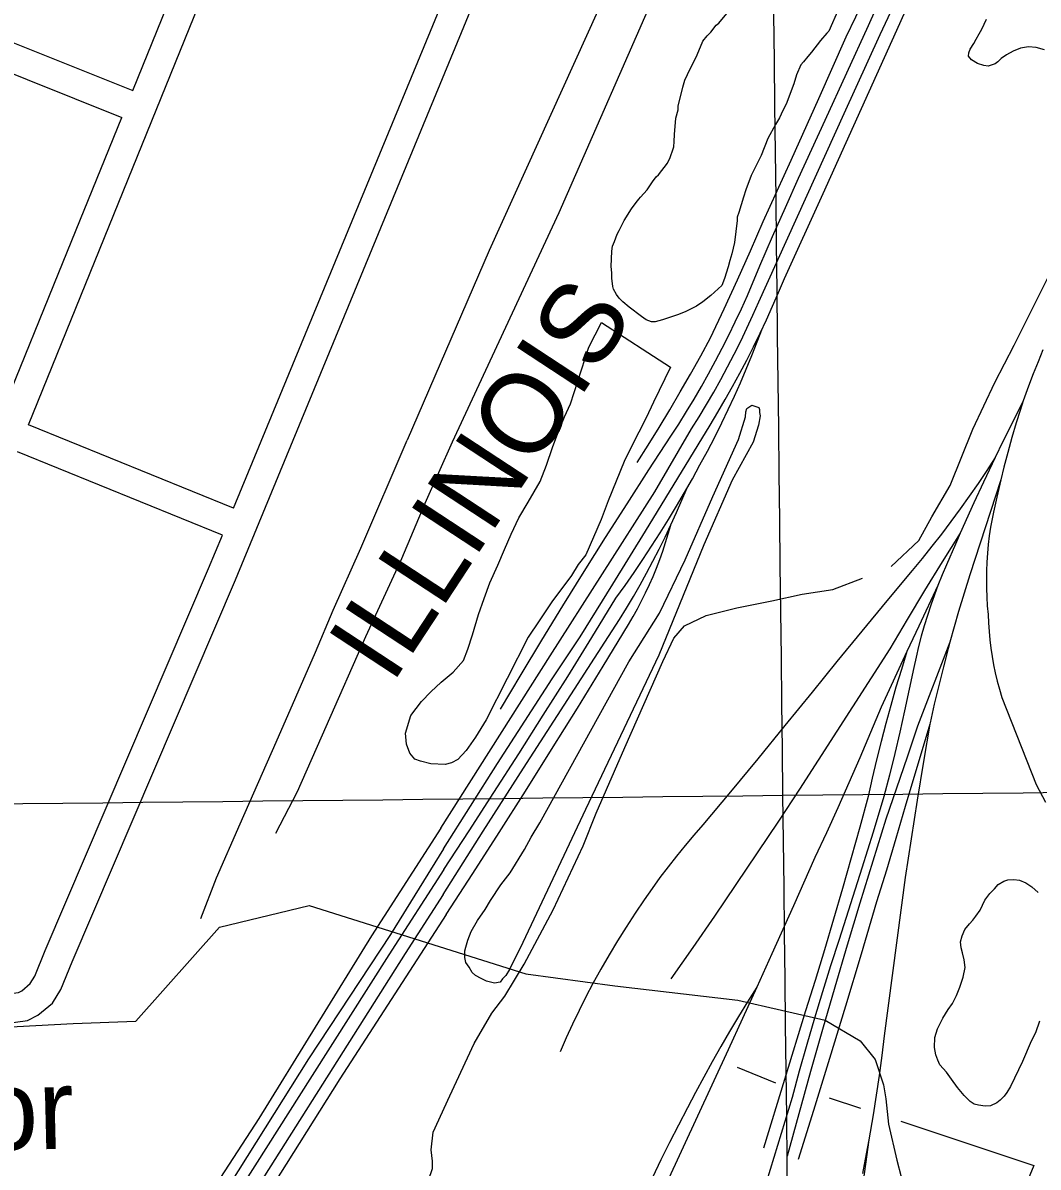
# Model space of a CAD drawing. Extents: x 3677843 to 3715951, y 511991 to 537744.
# Drawn here: x 3702295 to 3703341, y 529383 to 530562 of the extents above; entities that cross this region are included whole.
import ezdxf

# ---------------------------------------------------------------- set-up
doc = ezdxf.new("R2010")
doc.units = 0
for name, color, linetype in [('V-BLDG-IDEN', 7, 'Continuous'), ('V-GRID-MAJR', 7, 'Continuous'), ('V-RAIL-IDEN', 7, 'Continuous'), ('V-RAIL-TRAK', 7, 'Continuous'), ('V-ROAD-CNTR', 7, 'Continuous'), ('V-SITE-OTLN', 7, 'Continuous'), ('V-SITE-VEGE', 7, 'Continuous'), ('V-TOPO-SHOR', 7, 'Continuous')]:
    doc.layers.add(name, color=color, linetype=linetype)

msp = doc.modelspace()

# ---------------------------------------------------------------- linework, layer by layer
at = {"layer": 'V-GRID-MAJR'}
for points in [[(3703218.92, 517647.956), (3703148.433, 523705.434), (3703077.91, 529765.996), (3703007.387, 535826.572), (3703007.3510000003, 535829.642)], [(3681966.5640000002, 529526.479), (3687244.413, 529585.207), (3692522.254, 529644.703), (3697800.0870000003, 529704.966), (3703077.91, 529765.996), (3708355.725, 529827.795), (3713633.5300000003, 529890.361), (3713633.531, 529890.361)]]:
    msp.add_spline(points, degree=3, dxfattribs=at)
at = {"layer": 'V-RAIL-TRAK'}
msp.add_line((3703109.291, 529441.152), (3703093.573, 529390.441), dxfattribs=at)
for points in [[(3702728.1380000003, 529710.751), (3702755.809, 529754.777), (3702783.7090000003, 529798.659), (3702811.838, 529842.394), (3702840.194, 529885.982), (3702868.7800000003, 529929.42), (3702902.521, 529983.802), (3702936.09, 530038.2930000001), (3702969.487, 530092.887), (3703002.711, 530147.589), (3703010.6720000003, 530160.7880000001), (3703018.4420000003, 530174.103), (3703026.018, 530187.527), (3703033.397, 530201.062), (3703040.577, 530214.702), (3703047.557, 530228.446), (3703054.3370000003, 530242.289), (3703060.916, 530256.229), (3703067.289, 530270.2660000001), (3703073.458, 530284.3910000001), (3703079.419, 530298.607), (3703119.273, 530386.218), (3703158.912, 530473.926), (3703198.336, 530561.73), (3703237.545, 530649.632)], [(3702725.2770000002, 529732.0480000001), (3702838.083, 529909.7490000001), (3702945.839, 530078.746), (3702983.528, 530143.622), (3702991.3880000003, 530156.203), (3702999.0500000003, 530168.903), (3703006.5130000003, 530181.723), (3703013.773, 530194.658), (3703020.826, 530207.706), (3703027.679, 530220.862), (3703034.3200000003, 530234.125), (3703040.755, 530247.491), (3703046.9790000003, 530260.954), (3703052.99, 530274.5160000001), (3703140.855, 530468.951), (3703178.1550000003, 530550.0970000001), (3703215.718, 530631.12)], [(3702786.863, 529854.911), (3702808.055, 529890.518), (3702829.463, 529925.993), (3702851.086, 529961.3420000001), (3702872.919, 529996.557), (3702894.968, 530031.64), (3702917.228, 530066.589), (3702939.699, 530101.403), (3702962.378, 530136.079), (3702970.521, 530148.732), (3702978.477, 530161.4990000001), (3702986.2430000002, 530174.385), (3702993.819, 530187.384), (3703001.202, 530200.491), (3703008.3910000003, 530213.707), (3703015.384, 530227.029), (3703022.18, 530240.45), (3703028.778, 530253.97), (3703035.174, 530267.588), (3703041.372, 530281.297), (3703054.18, 530311.63), (3703067.203, 530341.871), (3703080.4390000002, 530372.017), (3703093.8880000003, 530402.072), (3703107.5530000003, 530432.028), (3703121.43, 530461.887), (3703143.79, 530510.65), (3703165.927, 530559.518), (3703187.836, 530608.487)], [(3702927.56, 530109.054), (3702938.998, 530127.054), (3702950.236, 530145.179), (3702961.268, 530163.428), (3702972.098, 530181.803), (3702982.721, 530200.294), (3702993.1350000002, 530218.905), (3703003.342, 530237.631), (3703017.267, 530267.395), (3703030.9390000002, 530297.275), (3703044.364, 530327.27), (3703057.532, 530357.376), (3703086.276, 530420.768), (3703114.786, 530484.262), (3703143.0670000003, 530547.858), (3703162.89, 530589.375)], [(3702728.427, 529689.667), (3702754.316, 529729.2220000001), (3702780.018, 529768.9), (3702805.538, 529808.696), (3702830.872, 529848.612), (3702856.017, 529888.642), (3702880.9760000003, 529928.7930000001), (3702905.747, 529969.059), (3702915.19, 529982.301), (3702924.466, 529995.664), (3702933.569, 530009.142), (3702942.5, 530022.737), (3702951.258, 530036.444), (3702959.841, 530050.26), (3702968.248, 530064.184), (3702976.475, 530078.215), (3702984.523, 530092.35), (3702992.392, 530106.586), (3703000.08, 530120.92), (3703007.5840000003, 530135.352), (3703014.901, 530149.877), (3703021.485, 530163.588), (3703027.875, 530177.392), (3703034.0700000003, 530191.281), (3703040.069, 530205.259), (3703045.8710000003, 530219.318), (3703051.4760000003, 530233.46), (3703056.879, 530247.677)], [(3703345.909, 530225.176), (3703340.791, 530212.83), (3703335.8680000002, 530200.407), (3703331.137, 530187.906), (3703325.642, 530172.54), (3703322.2630000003, 530162.693), (3703318.1240000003, 530149.985), (3703313.727, 530134.767), (3703309.535, 530119.491), (3703305.5470000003, 530104.157), (3703302.326, 530091.054), (3703298.191, 530073.341), (3703294.822, 530057.862), (3703291.66, 530042.338), (3703290.433, 530033.399), (3703289.421, 530024.429), (3703288.631, 530015.438), (3703288.057, 530006.431), (3703287.705, 529997.4130000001), (3703287.572, 529988.39), (3703287.6580000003, 529979.3640000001), (3703287.963, 529970.345), (3703288.489, 529961.334), (3703289.233, 529952.339), (3703289.64, 529943.67), (3703290.271, 529935.013), (3703291.127, 529926.376), (3703292.207, 529917.765), (3703293.509, 529909.183), (3703295.035, 529900.639), (3703296.7800000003, 529892.138), (3703298.7460000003, 529883.686), (3703300.931, 529875.285), (3703303.333, 529866.946), (3703338.954, 529777.243), (3703348.461, 529758.78)], [(3703325.642, 530172.54), (3703315.072, 530151.74), (3703304.6890000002, 530130.8470000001), (3703296.649, 530114.2930000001), (3703284.492, 530088.781), (3703274.6780000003, 530067.615), (3703260.6240000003, 530036.329), (3703255.625, 530025.018), (3703246.389, 530003.594), (3703242.037, 529993.346), (3703237.576, 529982.154), (3703233.9820000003, 529972.5920000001), (3703230.279, 529962.091), (3703226.8000000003, 529951.518), (3703223.539, 529940.872), (3703220.504, 529930.161), (3703217.6920000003, 529919.389), (3703215.1070000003, 529908.561), (3703212.748, 529897.682), (3703208.126, 529875.443), (3703203.301, 529853.248), (3703198.275, 529831.0970000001), (3703193.0530000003, 529808.993), (3703187.629, 529786.936), (3703182.008, 529764.931), (3703170.731, 529727.925), (3703159.256, 529690.983), (3703147.585, 529654.103), (3703135.713, 529617.284), (3703127.031, 529590.324), (3703118.593, 529563.287), (3703110.401, 529536.171), (3703102.455, 529508.986), (3703094.755, 529481.729), (3703087.3000000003, 529454.403), (3703057.186, 529355.679)], [(3703296.649, 530114.2930000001), (3703287.881, 530100.819), (3703278.927, 530087.468), (3703269.787, 530074.24), (3703260.465, 530061.143), (3703250.96, 530048.179), (3703241.2770000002, 530035.346), (3703231.414, 530022.651), (3703221.376, 530010.093), (3703211.165, 529997.675), (3703185.037, 529966.607), (3703159.1070000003, 529935.373), (3703133.3740000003, 529903.975), (3703107.841, 529872.414), (3703079.98, 529837.927), (3703051.921, 529803.603), (3703023.665, 529769.438), (3702995.21, 529735.439), (3702986.0100000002, 529724.911), (3702977.001, 529714.218), (3702968.186, 529703.366), (3702959.568, 529692.354), (3702951.153, 529681.1900000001), (3702942.9390000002, 529669.877), (3702934.931, 529658.414), (3702925.524, 529644.377), (3702916.339, 529630.193), (3702907.383, 529615.863), (3702898.653, 529601.394), (3702890.1550000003, 529586.785), (3702881.89, 529572.0480000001), (3702874.705, 529558.177), (3702867.765, 529544.181), (3702861.068, 529530.068), (3702854.6210000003, 529515.84), (3702848.421, 529501.5)], [(3703302.326, 530091.054), (3703270.414, 529993.213), (3703264.546, 529974.359), (3703258.896, 529955.4400000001), (3703250.04, 529923.988), (3703248.238, 529917.414), (3703243.235, 529898.313), (3703238.449, 529879.156), (3703233.879, 529859.947), (3703229.532, 529840.686), (3703229.276, 529839.1730000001), (3703222.794, 529800.848), (3703216.281, 529760.974), (3703209.99, 529721.06), (3703203.923, 529681.116), (3703182.372, 529517.995), (3703179.823, 529497.638), (3703177.054, 529477.307), (3703174.0640000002, 529457.01), (3703170.858, 529436.745), (3703166.424, 529410.921), (3703163.793, 529396.323), (3703159.934, 529376.1730000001)], [(3702727.606, 529663.741), (3702768.932, 529728.982), (3702810.4960000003, 529794.076), (3702852.298, 529859.014), (3702894.335, 529923.8), (3702901.966, 529935.412), (3702909.419, 529947.139), (3702916.691, 529958.979), (3702923.784, 529970.927), (3702930.691, 529982.983), (3702937.413, 529995.142), (3702943.95, 530007.406), (3702950.2970000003, 530019.763), (3702956.455, 530032.219), (3702962.423, 530044.767), (3702968.199, 530057.405), (3702973.779, 530070.132), (3702979.164, 530082.9400000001)], [(3702730.758, 529642.976), (3702758.25, 529685.304), (3702785.5270000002, 529727.772), (3702812.589, 529770.376), (3702839.435, 529813.118), (3702866.065, 529855.995), (3702892.4760000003, 529899.005), (3702918.668, 529942.15), (3702923.378, 529950.152), (3702927.898, 529958.26), (3702932.23, 529966.4720000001), (3702936.364, 529974.785), (3702940.3030000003, 529983.192), (3702944.042, 529991.691), (3702947.5810000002, 530000.274), (3702950.92, 530008.937), (3702954.051, 530017.678), (3702956.978, 530026.491), (3702959.6950000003, 530035.3690000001), (3702962.204, 530044.306)], [(3703260.6240000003, 530036.329), (3703242.119, 530006.765), (3703223.869, 529977.042), (3703205.875, 529947.164), (3703188.1410000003, 529917.13), (3703094.822, 529772.248), (3703073.2060000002, 529739.4), (3703051.415, 529706.669), (3703029.446, 529674.055), (3703007.305, 529641.559), (3702984.99, 529609.18), (3702962.503, 529576.922)], [(3703237.576, 529982.154), (3703217.862, 529940.458), (3703205.656, 529914.326), (3703179.022, 529856.794), (3703168.167, 529830.743), (3703157.11, 529804.778), (3703145.848, 529778.902), (3703134.386, 529753.116), (3703122.718, 529727.417), (3703110.85, 529701.813), (3703088.828, 529652.145), (3703066.599, 529602.567), (3703051.1, 529568.382), (3703021.528, 529503.692), (3702909.718, 529261.97), (3702848.569, 529124.951)], [(3703250.04, 529923.988), (3703216.699, 529837.327), (3703206.012, 529805.221), (3703195.072, 529773.2), (3703183.878, 529741.268), (3703170.4450000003, 529698.076), (3703157.221, 529654.818), (3703144.208, 529611.498), (3703131.404, 529568.116), (3703118.811, 529524.669), (3703106.4280000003, 529481.166), (3703094.257, 529437.601), (3703082.2970000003, 529393.976)], [(3703205.656, 529914.326), (3703199.917, 529895.859), (3703194.3880000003, 529877.329), (3703189.0670000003, 529858.737), (3703183.957, 529840.086), (3703179.061, 529821.378), (3703174.375, 529802.616), (3703169.9020000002, 529783.803), (3703165.644, 529764.939), (3703157.026, 529733.166), (3703148.208, 529701.451), (3703139.19, 529669.789), (3703129.972, 529638.186), (3703120.555, 529606.6410000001), (3703110.94, 529575.157), (3703101.126, 529543.732), (3703057.915, 529402.379)], [(3703229.276, 529839.1730000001), (3703203.977, 529754.365), (3703194.359, 529721.525), (3703184.469, 529688.767), (3703174.305, 529656.094), (3703158.37, 529602.262), (3703142.221, 529548.4940000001), (3703125.862, 529494.789), (3703109.291, 529441.152)], [(3702725.2770000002, 529732.0480000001), (3702653.673, 529621.3150000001), (3702537.842, 529432.8640000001), (3702423.693, 529257.274), (3702348.15, 529133.692)], [(3702728.1380000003, 529710.751), (3702673.25, 529622.429), (3702588.757, 529494.371), (3702490.273, 529337.236), (3702411.933, 529213.093), (3702358.775, 529129.213)], [(3702728.427, 529689.667), (3702671.5640000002, 529601.734), (3702592.667, 529477.033), (3702474.6, 529290.819), (3702383.39, 529148.782), (3702367.723, 529125.295)], [(3702727.606, 529663.741), (3702688.346, 529602.848), (3702490.259, 529289.694), (3702378.348, 529115.784)], [(3702730.758, 529642.976), (3702621.19, 529473.6680000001), (3702518.23, 529309.822), (3702390.091, 529110.746)], [(3703051.1, 529568.382), (3703041.4820000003, 529553.208), (3703032.055, 529537.9180000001), (3703022.819, 529522.511), (3703013.775, 529506.9890000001), (3703004.9250000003, 529491.359), (3702996.273, 529475.616), (3702987.8140000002, 529459.768), (3702979.557, 529443.816), (3702970.199, 529426.052), (3702961.051, 529408.181), (3702952.112, 529390.206), (3702943.3850000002, 529372.126), (3702934.867, 529353.944), (3702926.565, 529335.666), (3702918.475, 529317.291), (3702910.603, 529298.822), (3702902.9450000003, 529280.263), (3702847.08, 529154.479)], [(3703166.424, 529410.921), (3703158.335, 529353.156)]]:
    msp.add_lwpolyline(points, dxfattribs=at)
at = {"layer": 'V-ROAD-CNTR'}
for points in [[(3702407.7251456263, 530492.5539886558), (3702638.55268397, 531062.102849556), (3702668.2506245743, 531135.22570331)], [(3702300.156360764, 530147.823678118), (3702363.9422331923, 530304.6513644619), (3702558.9658431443, 530785.858402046)], [(3702511.6889376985, 530062.0438496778), (3702765.2294306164, 530676.4416208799)], [(3702157.629645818, 529523.4699268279), (3702277.06340695, 529530.716912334), (3702299.357362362, 529533.8779060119), (3702310.020341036, 529539.5188947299), (3702324.915311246, 529551.8778700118), (3702333.745293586, 529565.8048421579), (3702345.16327075, 529594.417784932), (3702513.638933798, 529988.1219975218), (3702792.961375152, 530664.9976437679)], [(3702165.197630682, 530589.733794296), (3702407.7251456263, 530492.5539886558)], [(3702154.0006530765, 530561.9018499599), (3702396.4571681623, 530464.7500442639)], [(3702272.3554163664, 530159.09765557), (3702336.146288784, 530315.9373418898), (3702396.4571681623, 530464.7500442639)], [(3702511.689937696, 530062.0438496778), (3702300.156360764, 530147.823678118)], [(3702500.244960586, 530034.3119051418), (3702288.8533833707, 530120.034733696)], [(3702155.8116494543, 529553.4138669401), (3702274.0434129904, 529560.5888525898), (3702289.959381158, 529562.8458480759), (3702293.250374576, 529564.586844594), (3702302.115356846, 529571.9418298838), (3702306.9153472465, 529579.5128147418), (3702317.4373262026, 529605.879762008), (3702485.980989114, 529999.7459742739), (3702500.2459605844, 530034.3119051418)]]:
    msp.add_lwpolyline(points, dxfattribs=at)
at = {"layer": 'V-SITE-OTLN'}
msp.add_lwpolyline([(3701113.751, 528762.117), (3701504.708, 529734.219), (3701931.048, 529565.545), (3702025.918, 529527.567), (3702140.884, 529519.719), (3702346.268, 529530.822), (3702411.009, 529533.035), (3702496.987, 529630.121), (3702589.6380000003, 529652.4180000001), (3702812.86, 529582.03), (3702904.457, 529569.492), (3703031.373, 529554.937), (3703121.256, 529534.109), (3703157.309, 529512.859), (3703173.011, 529493.841), (3703181.59, 529467.5920000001), (3703184.095, 529453.256), (3703186.694, 529426.959), (3703195.359, 529389.944), (3703275.542, 529080.745)], dxfattribs=at)
at = {"layer": 'V-SITE-VEGE'}
for points in [[(3703135.08, 530576.199), (3703125.251, 530553.841), (3703123.066, 530551.659), (3703116.521, 530544.027), (3703107.241, 530532.031), (3703103.4220000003, 530527.669), (3703099.056, 530522.2170000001), (3703096.328, 530518.947), (3703091.9590000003, 530508.586), (3703089.227, 530499.3150000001), (3703081.037, 530478.591), (3703077.762, 530472.046), (3703074.486, 530464.415), (3703070.119, 530457.325), (3703062.4760000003, 530443.1460000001), (3703055.38, 530425.697), (3703045.007, 530404.976), (3703039.545, 530390.25), (3703037.36, 530382.613), (3703032.444, 530366.801), (3703030.806, 530361.894), (3703030.804, 530358.621), (3703028.066, 530335.714), (3703025.3340000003, 530324.262), (3703023.148, 530317.172), (3703021.5100000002, 530310.626), (3703017.686, 530298.629), (3703014.9560000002, 530291.541), (3703003.498, 530281.182), (3702995.312, 530274.6410000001), (3702988.767, 530270.283), (3702977.855, 530264.833), (3702970.218, 530261.562), (3702953.852, 530256.115), (3702946.215, 530253.938), (3702942.398, 530253.938), (3702936.944, 530256.123), (3702932.035, 530259.398), (3702919.497, 530269.2220000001), (3702912.954, 530274.68), (3702909.1380000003, 530278.497), (3702906.412, 530282.319), (3702903.142, 530287.773), (3702902.597, 530290.501), (3702901.512, 530299.227), (3702901.514, 530304.683), (3702900.971, 530311.228), (3702901.524, 530327.045), (3702902.073, 530331.952), (3702904.256, 530336.861), (3702906.986, 530344.496), (3702909.169, 530348.314), (3702912.991, 530355.946), (3702914.082, 530358.674), (3702921.723, 530370.67), (3702926.636, 530377.213), (3702929.364, 530380.484), (3702931.003, 530382.665), (3702938.095, 530390.2980000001), (3702943.555, 530398.475), (3702947.375, 530403.382), (3702949.558, 530405.563), (3702958.835, 530417.559), (3702961.565, 530423.557), (3702964.842, 530432.284), (3702965.387, 530434.465), (3702965.936, 530439.919), (3702965.94, 530447.009), (3702967.5840000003, 530463.915)], [(3702967.5840000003, 530463.915), (3702969.767, 530472.642), (3702969.769, 530476.459), (3702974.6890000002, 530496.093), (3702976.8740000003, 530503.183), (3702979.602, 530509.182), (3702989.4280000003, 530529.357), (3702995.437, 530543.535), (3702999.801, 530548.9890000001), (3703003.6210000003, 530552.804), (3703009.079, 530559.892), (3703011.809, 530562.074), (3703021.631, 530574.069)], [(3703342.438, 529533.0480000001), (3703338.1350000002, 529521.012), (3703333.7970000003, 529512.576), (3703324.762, 529491.705), (3703320.829, 529482.8740000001), (3703316.4960000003, 529474.438), (3703312.562, 529466.007), (3703308.609, 529459.576), (3703305.84, 529455.953), (3703301.873, 529451.922), (3703298.291, 529449.094), (3703291.92, 529445.844), (3703286.323, 529445.4), (3703279.5130000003, 529446.5480000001), (3703275.1040000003, 529447.712), (3703270.6780000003, 529450.477), (3703264.632, 529456.43), (3703257.765, 529464.778), (3703251.697, 529473.531), (3703246.4420000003, 529480.689), (3703239.5810000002, 529488.238), (3703237.543, 529493.02), (3703235.4990000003, 529498.605), (3703234.24, 529506.196), (3703234.561, 529516.199), (3703237.289, 529525.421), (3703242.805, 529536.265), (3703248.336, 529545.108), (3703252.686, 529551.5430000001), (3703256.623, 529559.576), (3703260.151, 529568.404), (3703263.676, 529578.431), (3703265.597, 529588.448), (3703264.735, 529596.442), (3703263.078, 529603.63), (3703261.437, 529608.818), (3703260.991, 529614.814), (3703262.537, 529621.226), (3703265.29, 529627.649), (3703270.041, 529633.687), (3703273.615, 529637.316), (3703276.7830000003, 529641.34), (3703281.133, 529647.775), (3703285.8540000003, 529657.814), (3703291, 529664.656), (3703295.764, 529669.492), (3703299.7290000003, 529673.924), (3703305.701, 529677.569), (3703309.6920000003, 529678.802), (3703315.6890000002, 529679.248), (3703321.696, 529678.497), (3703328.116, 529675.746), (3703334.549, 529671.796), (3703340.998, 529665.846)]]:
    msp.add_lwpolyline(points, dxfattribs=at)
for points in [[(3702961.911, 530207.426), (3702944.313, 530171.125), (3702936.967, 530154.941), (3702929.215, 530140.329), (3702920.304, 530122.954), (3702914.113, 530109.926), (3702897.911, 530069.681), (3702890.592, 530050.352), (3702874.75, 530014.045), (3702866.966, 530003.758), (3702859.972, 529992.691), (3702849.079, 529977.66), (3702840.514, 529966.581), (3702826.5160000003, 529946.019), (3702815.244, 529929.018), (3702771.863, 529843.725), (3702760.99, 529825.943), (3702751.2660000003, 529812.1), (3702742.685, 529802.986), (3702736.42, 529799.398), (3702729.748, 529797.772), (3702714.7970000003, 529798.442), (3702704.156, 529801.111), (3702698.633, 529803.429), (3702693.474, 529809.286), (3702689.859, 529818.699), (3702688.984, 529830.096), (3702694.348, 529848.229), (3702705.2460000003, 529862.868), (3702715, 529872.776), (3702725.541, 529882.693), (3702738.046, 529893.017), (3702748.571, 529904.897), (3702753.197, 529916.732), (3702757.8030000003, 529931.3200000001), (3702763.931, 529952.216), (3702770.096, 529968.78), (3702775.869, 529984.951), (3702783.983, 530003.107), (3702790.936, 530019.286), (3702797.8910000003, 530035.074), (3702805.6240000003, 530052.046), (3702815.33, 530068.248), (3702827.7490000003, 530089.584), (3702834.304, 530106.154), (3702840.453, 530124.686), (3702845.843, 530139.28), (3702852.79, 530156.248), (3702858.975, 530169.669), (3702877.792, 530228.026), (3702890.71, 530253.2660000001)], [(3703039.594, 530161.245), (3703040.632, 530164.6), (3703045.875, 530168.258), (3703053.125, 530165.902), (3703053.7660000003, 530163.768), (3703053.8850000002, 530160.455), (3703054.38, 530157.153), (3703052.566, 530147.7), (3703047.038, 530130.191), (3703025.6350000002, 530090.845), (3702996.418, 530024.06), (3702950.111, 529910.408), (3702874.421, 529751.213), (3702809.882, 529614.292), (3702795.941, 529586.333), (3702792.214, 529580.166), (3702788.935, 529576.836), (3702786.6, 529573.514), (3702780.473, 529572.523), (3702772.434, 529574.348), (3702766.747, 529577.135), (3702761.058, 529580.393), (3702757.7320000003, 529583.199), (3702754.383, 529588.839), (3702751.043, 529593.531), (3702750.058, 529598.7170000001), (3702750.003, 529605.797), (3702750.916, 529609.582), (3702753.22, 529616.68), (3702756.452, 529625.6730000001), (3702762.973, 529637.053), (3702770.909, 529648.444), (3702776.502, 529657.456), (3702787.231, 529673.59), (3702796.574, 529685.935), (3702811.49, 529710.126), (3702818.469, 529722.926), (3702827.323, 529737.629), (3702919.0100000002, 529903.558), (3702950.715, 529953.84), (3702977.187, 530008.804), (3703005.468, 530074.166), (3703031.914, 530132.905), (3703039.2830000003, 530156.0920000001)]]:
    msp.add_lwpolyline(points, close=True, dxfattribs=at)
at = {"layer": 'V-TOPO-SHOR'}
for p, q in [((3703030.72, 529485.6), (3703070.336, 529469.488)), ((3703125.585, 529454.282), (3703157.731, 529443.585))]:
    msp.add_line(p, q, dxfattribs=at)
for points in [[(3703314.702, 531408.365), (3703187.748, 531130.463), (3702999.9450000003, 530713.503), (3702952.22, 530607.353), (3702846.762, 530366.367), (3702736.805, 530130.071)], [(3702969.3000000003, 530758.997), (3702900.535, 530604.586), (3702775.078, 530327.6680000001), (3702690.731, 530132.18)], [(3703347.38, 530534.376), (3703338.983, 530536.928), (3703331.1210000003, 530537.651), (3703322.757, 530536.015), (3703315.185, 530533.076), (3703308.4080000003, 530529.357), (3703302.938, 530525.65), (3703299.301, 530522.215), (3703296.7, 530520.102), (3703292.522, 530518.498), (3703289.386, 530517.687), (3703284.932, 530518.177), (3703278.3680000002, 530520.481), (3703272.056, 530524.098), (3703269.144, 530528.001), (3703269.642, 530531.409), (3703270.9220000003, 530535.085), (3703274.54, 530541.135), (3703277.123, 530545.608), (3703280.224, 530550.867), (3703282.802, 530555.862), (3703285.12, 530560.855), (3703287.697, 530566.112)], [(3703189.559, 530001.821), (3703218.0500000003, 530028.731), (3703231.455, 530053.006), (3703250.335, 530085.381), (3703273.545, 530143.471), (3703296.3310000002, 530191.486), (3703316.1720000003, 530229.911), (3703353.356, 530304.224), (3703395.397, 530400.73), (3703420.592, 530462.8640000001), (3703439.384, 530506.317), (3703446.296, 530523.993), (3703451.752, 530534.612), (3703458.785, 530536.68), (3703465.346, 530534.718)], [(3702478.036, 529638.95), (3702494.15, 529680.965), (3702518.5130000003, 529736.723), (3702555.453, 529820.751), (3702595.93, 529913.419), (3702614.398, 529957.002), (3702642.694, 530020.613), (3702690.731, 530132.18)], [(3702736.805, 530130.071), (3702708.918, 530066.779), (3702684.809, 530009.63), (3702647.467, 529929.336), (3702606.8170000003, 529836.76), (3702577.037, 529769.692), (3702554.822, 529726.713)], [(3702885.4, 529747.662), (3702915.082, 529815.371), (3702954.168, 529903.795), (3702965.559, 529928.056), (3702976.536, 529940.731), (3702998.609, 529951.479), (3703030.271, 529959.28), (3703066.468, 529966.613), (3703097.634, 529973.405), (3703129.321, 529978.185), (3703159.943, 529990.006)], [(3702482.218, 528843.376), (3702504.617, 528895.6), (3702542.342, 528979.627), (3702571.028, 529040.881), (3702602.465, 529110.382), (3702627.614, 529168.102), (3702650.802, 529227.001), (3702671.628, 529266.658), (3702691.669, 529316.134), (3702712.5, 529369.142), (3702716.823, 529381.316), (3702716.825, 529388.776), (3702715.256, 529400.559), (3702717.2260000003, 529418.6240000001), (3702734.5160000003, 529456.317), (3702759.665, 529510.11), (3702777.739, 529541.522), (3702791.096, 529558.797), (3702811.133, 529591.778), (3702840.995, 529647.926), (3702872.039, 529713.892), (3702885.4, 529747.662)], [(3703199.281, 529430.228), (3703336.488, 529384.386), (3703284.684, 529259.644), (3703214.389, 529099.564), (3703197.536, 529054.86)]]:
    msp.add_lwpolyline(points, dxfattribs=at)

# ---------------------------------------------------------------- texts
at = {"layer": 'V-BLDG-IDEN'}
msp.add_text('Ford Motor', height=82.99983200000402, rotation=1.3443137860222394, dxfattribs=at).set_placement((3701805.296350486, 529389.17419542))
at = {"layer": 'V-RAIL-IDEN'}
msp.add_text('ILLINOIS', height=82.99983200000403, rotation=56.72510729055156, dxfattribs=at).set_placement((3702674.825611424, 529879.3952149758))

doc.saveas('drawing.dxf')
